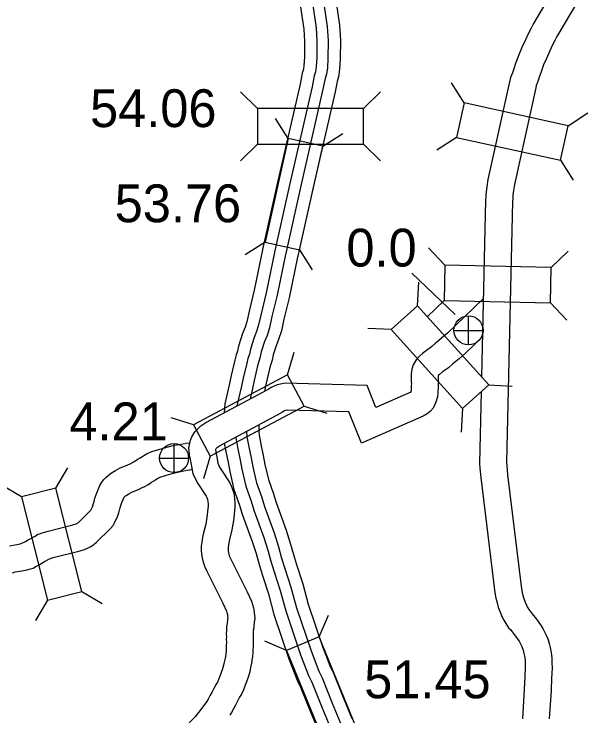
# Model space of a CAD drawing. Extents: x -939622 to -934245, y 1383184 to 1385301.
# Drawn here: x -936352.72 to -936333.48, y 1384869.37 to 1384892.9 of the extents above; entities that cross this region are included whole.
import ezdxf

# ---------------------------------------------------------------- set-up
doc = ezdxf.new("R2010")
doc.units = 0
for name, color, linetype in [('10', 7, 'Continuous'), ('15', 7, 'Continuous'), ('19', 7, 'Continuous'), ('20', 7, 'Continuous'), ('25', 7, 'Continuous'), ('26', 7, 'Continuous')]:
    doc.layers.add(name, color=color, linetype=linetype)

msp = doc.modelspace()

# ---------------------------------------------------------------- linework, layer by layer
at = {"layer": '10'}
for points in [[(-936336.987, 1384883.354), (-936338.186, 1384882.202), (-936338.385, 1384882.032), (-936338.472, 1384881.957), (-936338.585, 1384881.871), (-936338.727, 1384881.744), (-936338.892, 1384881.623), (-936339.023, 1384881.52), (-936339.123, 1384881.435), (-936339.239, 1384881.31), (-936339.337, 1384881.146), (-936339.38, 1384880.993), (-936339.401, 1384880.841), (-936339.403, 1384880.682), (-936339.4, 1384880.567), (-936339.396, 1384880.518), (-936339.401, 1384880.453), (-936339.406, 1384880.293), (-936339.413, 1384880.236), (-936339.416, 1384880.224), (-936340.585, 1384879.712)], [(-936336.986, 1384882.107), (-936337.582, 1384881.535), (-936337.799, 1384881.349), (-936337.905, 1384881.258), (-936338.01, 1384881.178), (-936338.158, 1384881.044), (-936338.349, 1384880.905), (-936338.453, 1384880.824), (-936338.499, 1384880.785), (-936338.501, 1384880.782), (-936338.502, 1384880.775), (-936338.503, 1384880.688), (-936338.501, 1384880.61), (-936338.494, 1384880.516), (-936338.502, 1384880.406), (-936338.507, 1384880.225), (-936338.526, 1384880.072), (-936338.572, 1384879.888), (-936338.664, 1384879.693), (-936338.77, 1384879.581), (-936338.872, 1384879.499), (-936339.005, 1384879.421), (-936341.071, 1384878.516)], [(-936340.585, 1384879.712), (-936340.885, 1384880.452), (-936343.634, 1384880.526), (-936343.894, 1384880.475), (-936344.08, 1384880.399), (-936344.187, 1384880.332)], [(-936346.824, 1384878.033), (-936346.859, 1384878.366), (-936346.806, 1384878.616), (-936346.752, 1384878.749), (-936346.649, 1384878.914), (-936346.458, 1384879.096), (-936346.291, 1384879.206), (-936344.187, 1384880.331)], [(-936341.071, 1384878.516), (-936341.498, 1384879.568), (-936343.558, 1384879.624), (-936343.635, 1384879.609), (-936343.669, 1384879.595), (-936343.722, 1384879.562), (-936343.747, 1384879.543), (-936343.758, 1384879.533)], [(-936345.929, 1384878.128), (-936345.949, 1384878.318), (-936345.944, 1384878.342), (-936345.895, 1384878.389), (-936345.83, 1384878.432), (-936343.762, 1384879.537)], [(-936352.877, 1384875.082), (-936352.624, 1384875.124), (-936352.51, 1384875.146), (-936352.486, 1384875.154), (-936352.331, 1384875.222), (-936352.245, 1384875.273), (-936352.154, 1384875.328), (-936352.079, 1384875.37), (-936352.014, 1384875.404), (-936351.923, 1384875.464), (-936351.857, 1384875.483), (-936351.816, 1384875.503), (-936351.738, 1384875.525), (-936351.692, 1384875.538), (-936351.623, 1384875.555), (-936350.751, 1384875.776), (-936350.678, 1384875.799), (-936350.64, 1384875.816), (-936350.607, 1384875.831), (-936350.592, 1384875.841), (-936350.573, 1384875.856), (-936350.549, 1384875.875), (-936350.149, 1384876.273), (-936350.128, 1384876.314), (-936350.092, 1384876.386), (-936350.069, 1384876.458), (-936350.037, 1384876.559), (-936350.007, 1384876.678), (-936349.945, 1384876.859), (-936349.891, 1384876.982), (-936349.843, 1384877.099), (-936349.775, 1384877.209), (-936349.71, 1384877.295), (-936349.638, 1384877.37), (-936349.555, 1384877.447), (-936349.456, 1384877.52), (-936349.316, 1384877.603), (-936349.166, 1384877.686), (-936348.98, 1384877.764), (-936348.91, 1384877.792), (-936348.83, 1384877.831), (-936348.752, 1384877.867), (-936348.712, 1384877.887), (-936348.667, 1384877.919), (-936348.592, 1384877.971), (-936348.492, 1384878.03), (-936348.434, 1384878.064), (-936348.364, 1384878.11), (-936348.254, 1384878.168), (-936348.095, 1384878.234), (-936347.75, 1384878.34), (-936347.558, 1384878.396), (-936347.435, 1384878.425), (-936347.273, 1384878.463), (-936346.982, 1384878.511)], [(-936346.971, 1384878.513), (-936346.823, 1384878.533)], [(-936346.824, 1384878.033), (-936346.723, 1384877.504), (-936346.651, 1384877.331), (-936346.553, 1384877.169), (-936346.275, 1384876.742), (-936346.252, 1384876.695), (-936346.233, 1384876.636), (-936346.219, 1384876.551), (-936346.214, 1384876.488), (-936346.215, 1384876.404), (-936346.22, 1384876.323), (-936346.23, 1384876.233), (-936346.241, 1384876.112), (-936346.295, 1384875.804), (-936346.38, 1384875.471), (-936346.409, 1384875.299), (-936346.425, 1384875.183), (-936346.442, 1384875.09), (-936346.448, 1384874.93), (-936346.435, 1384874.795), (-936346.414, 1384874.678), (-936346.394, 1384874.571), (-936346.337, 1384874.398), (-936346.252, 1384874.227), (-936345.718, 1384873.156), (-936345.597, 1384872.886), (-936345.582, 1384872.842), (-936345.572, 1384872.807), (-936345.567, 1384872.781), (-936345.561, 1384872.739), (-936345.559, 1384872.698), (-936345.557, 1384872.67), (-936345.564, 1384872.611), (-936345.578, 1384872.475), (-936345.591, 1384872.357), (-936345.593, 1384872.328), (-936345.597, 1384872.245), (-936345.605, 1384872.113), (-936345.6, 1384872.03), (-936345.603, 1384871.96), (-936345.601, 1384871.849), (-936345.604, 1384871.74), (-936345.612, 1384871.639), (-936345.612, 1384871.562), (-936345.623, 1384871.457), (-936345.634, 1384871.372), (-936345.644, 1384871.311), (-936345.671, 1384871.183), (-936345.692, 1384871.075), (-936345.728, 1384870.956), (-936345.773, 1384870.829), (-936345.81, 1384870.733), (-936345.865, 1384870.594), (-936345.9, 1384870.511), (-936345.942, 1384870.44), (-936346.018, 1384870.295), (-936346.083, 1384870.163), (-936346.139, 1384870.068), (-936346.216, 1384869.934), (-936346.268, 1384869.84)], [(-936345.929, 1384878.128), (-936345.892, 1384877.849), (-936345.846, 1384877.739), (-936345.791, 1384877.648), (-936345.49, 1384877.187), (-936345.413, 1384877.029), (-936345.356, 1384876.846), (-936345.325, 1384876.661), (-936345.314, 1384876.519), (-936345.315, 1384876.369), (-936345.323, 1384876.246), (-936345.334, 1384876.144), (-936345.349, 1384875.99), (-936345.415, 1384875.615), (-936345.499, 1384875.284), (-936345.52, 1384875.161), (-936345.536, 1384875.044), (-936345.545, 1384874.993), (-936345.546, 1384874.955), (-936345.543, 1384874.916), (-936345.529, 1384874.841), (-936345.521, 1384874.797), (-936345.503, 1384874.742), (-936345.446, 1384874.629), (-936344.904, 1384873.54), (-936344.76, 1384873.219), (-936344.723, 1384873.113), (-936344.692, 1384873.003), (-936344.679, 1384872.928), (-936344.664, 1384872.831), (-936344.66, 1384872.752), (-936344.652, 1384872.648), (-936344.67, 1384872.508), (-936344.683, 1384872.381), (-936344.696, 1384872.259), (-936344.694, 1384872.288), (-936344.698, 1384872.197), (-936344.703, 1384872.114), (-936344.698, 1384872.04), (-936344.703, 1384871.948), (-936344.701, 1384871.843), (-936344.705, 1384871.694), (-936344.712, 1384871.603), (-936344.713, 1384871.512), (-936344.729, 1384871.354), (-936344.743, 1384871.241), (-936344.759, 1384871.146), (-936344.789, 1384871.004), (-936344.818, 1384870.855), (-936344.874, 1384870.674), (-936344.928, 1384870.52), (-936344.971, 1384870.407), (-936345.032, 1384870.253), (-936345.095, 1384870.103), (-936345.157, 1384870.001), (-936345.215, 1384869.889), (-936345.291, 1384869.734), (-936345.362, 1384869.615), (-936345.432, 1384869.492), (-936345.483, 1384869.401)], [(-936352.776, 1384874.177), (-936352.686, 1384874.201), (-936352.464, 1384874.238), (-936352.285, 1384874.273), (-936352.211, 1384874.297), (-936352.076, 1384874.324), (-936351.994, 1384874.388), (-936351.921, 1384874.42), (-936351.785, 1384874.499), (-936351.701, 1384874.55), (-936351.65, 1384874.579), (-936351.558, 1384874.627), (-936351.554, 1384874.63), (-936351.497, 1384874.658), (-936351.491, 1384874.659), (-936351.459, 1384874.669), (-936351.408, 1384874.681), (-936350.502, 1384874.91), (-936350.358, 1384874.957), (-936350.276, 1384874.993), (-936350.165, 1384875.043), (-936350.059, 1384875.115), (-936350.017, 1384875.148), (-936349.951, 1384875.2), (-936349.49, 1384875.659), (-936349.401, 1384875.76), (-936349.356, 1384875.847), (-936349.324, 1384875.909), (-936349.256, 1384876.046), (-936349.212, 1384876.183), (-936349.17, 1384876.315), (-936349.143, 1384876.424), (-936349.107, 1384876.53), (-936349.063, 1384876.629), (-936349.038, 1384876.691), (-936349.032, 1384876.7), (-936349.025, 1384876.709), (-936349.006, 1384876.729), (-936348.98, 1384876.753), (-936348.958, 1384876.769), (-936348.87, 1384876.822), (-936348.773, 1384876.875), (-936348.639, 1384876.931), (-936348.547, 1384876.968), (-936348.447, 1384877.017), (-936348.356, 1384877.058), (-936348.239, 1384877.119), (-936348.151, 1384877.182), (-936348.106, 1384877.213), (-936348.037, 1384877.254), (-936347.962, 1384877.297), (-936347.906, 1384877.334), (-936347.871, 1384877.353), (-936347.79, 1384877.386), (-936347.491, 1384877.478), (-936347.329, 1384877.526), (-936347.23, 1384877.549), (-936347.097, 1384877.58), (-936346.836, 1384877.623)], [(-936346.847, 1384877.621), (-936346.768, 1384877.632)], [(-936346.234, 1384869.892), (-936346.494, 1384869.549), (-936346.537, 1384869.488), (-936346.586, 1384869.42), (-936346.629, 1384869.373), (-936346.69, 1384869.301), (-936346.735, 1384869.252), (-936346.787, 1384869.196), (-936346.844, 1384869.139)]]:
    msp.add_lwpolyline(points, dxfattribs=at)
at = {"layer": '15'}
for points in [[(-936334.35, 1384894.208), (-936335.304, 1384892.58), (-936335.381, 1384892.431), (-936335.473, 1384892.263), (-936335.571, 1384892.037), (-936335.69, 1384891.78), (-936335.798, 1384891.53), (-936335.905, 1384891.242), (-936335.967, 1384891.069), (-936336.008, 1384890.935), (-936336.073, 1384890.773), (-936336.106, 1384890.626), (-936336.829, 1384887.352), (-936336.867, 1384887.114), (-936336.877, 1384887.027), (-936336.891, 1384886.934), (-936336.9, 1384886.832), (-936336.901, 1384886.765), (-936336.911, 1384886.672), (-936337.046, 1384880.739)], [(-936333.57, 1384893.759), (-936334.515, 1384892.147), (-936334.585, 1384892.009), (-936334.664, 1384891.867), (-936334.75, 1384891.669), (-936334.869, 1384891.412), (-936334.963, 1384891.195), (-936335.059, 1384890.933), (-936335.113, 1384890.783), (-936335.159, 1384890.636), (-936335.211, 1384890.506), (-936335.228, 1384890.43), (-936335.944, 1384887.183), (-936335.975, 1384886.99), (-936335.985, 1384886.909), (-936335.997, 1384886.827), (-936336.001, 1384886.786), (-936336.001, 1384886.715), (-936336.012, 1384886.616), (-936336.212, 1384877.877), (-936336.201, 1384877.769), (-936336.174, 1384877.458), (-936335.708, 1384873.636), (-936335.688, 1384873.516), (-936335.66, 1384873.412), (-936335.628, 1384873.307), (-936335.585, 1384873.185), (-936335.54, 1384873.084), (-936335.51, 1384873.03), (-936335.461, 1384872.944), (-936335.428, 1384872.893), (-936335.374, 1384872.836), (-936335.31, 1384872.75), (-936335.237, 1384872.663), (-936335.179, 1384872.583), (-936335.125, 1384872.51), (-936335.063, 1384872.427), (-936334.995, 1384872.311), (-936334.953, 1384872.236), (-936334.918, 1384872.168), (-936334.866, 1384872.061), (-936334.816, 1384871.93), (-936334.776, 1384871.804), (-936334.748, 1384871.673), (-936334.719, 1384871.561), (-936334.699, 1384871.429), (-936334.689, 1384871.304), (-936334.683, 1384871.16), (-936334.678, 1384870.981), (-936334.7, 1384870.636), (-936334.716, 1384870.223), (-936334.772, 1384869.283)], [(-936337.058, 1384880.254), (-936337.113, 1384877.841), (-936337.097, 1384877.684), (-936337.069, 1384877.365), (-936336.599, 1384873.506), (-936336.568, 1384873.326), (-936336.526, 1384873.166), (-936336.483, 1384873.024), (-936336.421, 1384872.851), (-936336.348, 1384872.686), (-936336.295, 1384872.59), (-936336.227, 1384872.47), (-936336.136, 1384872.333), (-936336.066, 1384872.258), (-936336.016, 1384872.192), (-936335.947, 1384872.109), (-936335.905, 1384872.051), (-936335.847, 1384871.972), (-936335.814, 1384871.929), (-936335.776, 1384871.864), (-936335.747, 1384871.811), (-936335.723, 1384871.765), (-936335.692, 1384871.703), (-936335.667, 1384871.635), (-936335.648, 1384871.575), (-936335.624, 1384871.465), (-936335.601, 1384871.379), (-936335.593, 1384871.324), (-936335.587, 1384871.251), (-936335.583, 1384871.131), (-936335.579, 1384870.997), (-936335.599, 1384870.682), (-936335.615, 1384870.267), (-936335.673, 1384869.282)]]:
    msp.add_lwpolyline(points, dxfattribs=at)
at = {"layer": '19'}
for points in [[(-936342.468, 1384894.152), (-936342.218, 1384892.481), (-936342.19, 1384892.013), (-936342.194, 1384891.416), (-936342.214, 1384891.099), (-936342.248, 1384890.882), (-936342.289, 1384890.739), (-936342.361, 1384890.381), (-936343.104, 1384887.138), (-936343.619, 1384884.836)], [(-936342.059, 1384894.211), (-936341.807, 1384892.524), (-936341.777, 1384892.024), (-936341.781, 1384891.402), (-936341.804, 1384891.054), (-936341.845, 1384890.793), (-936341.888, 1384890.642), (-936341.957, 1384890.295), (-936342.702, 1384887.047), (-936343.217, 1384884.746)], [(-936343.247, 1384894.04), (-936343.002, 1384892.399), (-936342.977, 1384891.992), (-936342.981, 1384891.445), (-936342.998, 1384891.186), (-936343.019, 1384891.052), (-936343.055, 1384890.924), (-936343.131, 1384890.546), (-936343.872, 1384887.312), (-936344.388, 1384885.008)], [(-936342.839, 1384894.099), (-936342.591, 1384892.442), (-936342.565, 1384892.003), (-936342.569, 1384891.43), (-936342.588, 1384891.14), (-936342.615, 1384890.963), (-936342.654, 1384890.827), (-936342.727, 1384890.46), (-936343.47, 1384887.221), (-936343.985, 1384884.918)], [(-936344.39, 1384884.996), (-936344.664, 1384883.65), (-936344.841, 1384882.944), (-936344.917, 1384882.588), (-936344.976, 1384882.404), (-936345.062, 1384882.199), (-936345.198, 1384881.77), (-936345.229, 1384881.605), (-936345.272, 1384881.474), (-936345.318, 1384881.299), (-936345.438, 1384880.785), (-936345.491, 1384880.516), (-936345.656, 1384879.837), (-936345.68, 1384879.535)], [(-936343.986, 1384884.914), (-936344.262, 1384883.559), (-936344.439, 1384882.851), (-936344.518, 1384882.482), (-936344.588, 1384882.261), (-936344.674, 1384882.057), (-936344.797, 1384881.669), (-936344.829, 1384881.502), (-936344.876, 1384881.356), (-936344.918, 1384881.2), (-936345.035, 1384880.698), (-936345.088, 1384880.428), (-936345.248, 1384879.772), (-936345.248, 1384879.769)], [(-936343.619, 1384884.839), (-936343.896, 1384883.476), (-936344.073, 1384882.766), (-936344.155, 1384882.385), (-936344.236, 1384882.131), (-936344.322, 1384881.927), (-936344.433, 1384881.577), (-936344.465, 1384881.408), (-936344.517, 1384881.25), (-936344.554, 1384881.109), (-936344.668, 1384880.62), (-936344.721, 1384880.347), (-936344.805, 1384880.005)], [(-936343.214, 1384884.757), (-936343.493, 1384883.385), (-936343.672, 1384882.673), (-936343.756, 1384882.279), (-936343.849, 1384881.988), (-936343.934, 1384881.785), (-936344.032, 1384881.476), (-936344.064, 1384881.304), (-936344.121, 1384881.132), (-936344.154, 1384881.01), (-936344.264, 1384880.533), (-936344.317, 1384880.265)], [(-936344.516, 1384879.127), (-936344.511, 1384878.917), (-936344.503, 1384878.786), (-936344.445, 1384878.483), (-936344.362, 1384878.104), (-936344.309, 1384877.806), (-936344.193, 1384877.299), (-936344.025, 1384876.823), (-936343.93, 1384876.528), (-936343.599, 1384875.607), (-936343.457, 1384875.161), (-936343.353, 1384874.784), (-936343.249, 1384874.447), (-936343.039, 1384873.805), (-936342.857, 1384873.122), (-936342.375, 1384871.699), (-936342.116, 1384871.036), (-936342.014, 1384870.811), (-936341.675, 1384869.966), (-936341.392, 1384869.293)], [(-936344.924, 1384878.912), (-936344.923, 1384878.9), (-936344.913, 1384878.733), (-936344.849, 1384878.4), (-936344.767, 1384878.025), (-936344.714, 1384877.724), (-936344.589, 1384877.184), (-936344.416, 1384876.692), (-936344.321, 1384876.395), (-936343.99, 1384875.475), (-936343.852, 1384875.044), (-936343.749, 1384874.669), (-936343.642, 1384874.322), (-936343.435, 1384873.687), (-936343.253, 1384873.003), (-936342.763, 1384871.557), (-936342.496, 1384870.876), (-936342.393, 1384870.649), (-936342.057, 1384869.809), (-936341.774, 1384869.138)], [(-936345.288, 1384878.723), (-936345.285, 1384878.686), (-936345.216, 1384878.325), (-936345.135, 1384877.952), (-936345.081, 1384877.649), (-936344.95, 1384877.079), (-936344.772, 1384876.573), (-936344.676, 1384876.274), (-936344.345, 1384875.354), (-936344.212, 1384874.937), (-936344.109, 1384874.563), (-936343.999, 1384874.209), (-936343.795, 1384873.581), (-936343.612, 1384872.894), (-936343.115, 1384871.429), (-936342.842, 1384870.73), (-936342.738, 1384870.502), (-936342.404, 1384869.667), (-936342.122, 1384868.997)], [(-936345.673, 1384878.518), (-936345.62, 1384878.242), (-936345.54, 1384877.872), (-936345.486, 1384877.567), (-936345.347, 1384876.964), (-936345.163, 1384876.441), (-936345.067, 1384876.141), (-936344.736, 1384875.221), (-936344.607, 1384874.82), (-936344.505, 1384874.448), (-936344.392, 1384874.084), (-936344.191, 1384873.464), (-936344.007, 1384872.775), (-936343.503, 1384871.287), (-936343.222, 1384870.57), (-936343.118, 1384870.34), (-936342.785, 1384869.51), (-936342.504, 1384868.841), (-936342.263, 1384868.229), (-936341.577, 1384866.74), (-936341.382, 1384866.25), (-936341.189, 1384865.819), (-936341, 1384865.416), (-936340.431, 1384864.393)]]:
    msp.add_lwpolyline(points, dxfattribs=at)
at = {"layer": '20'}
for p, q in [((-936337.624, 1384889.927), (-936338.051, 1384890.595)), ((-936344.562, 1384889.73), (-936345.122, 1384890.29)), ((-936340.998, 1384889.731), (-936340.438, 1384890.292)), ((-936334.144, 1384889.159), (-936333.477, 1384889.586)), ((-936343.526, 1384888.73), (-936343.951, 1384889.399)), ((-936342.367, 1384888.471), (-936341.698, 1384888.896)), ((-936337.88, 1384888.767), (-936338.548, 1384888.341)), ((-936344.562, 1384888.542), (-936345.122, 1384887.982)), ((-936340.998, 1384888.543), (-936340.437, 1384887.983)), ((-936334.4, 1384887.999), (-936333.974, 1384887.332)), ((-936344.303, 1384885.252), (-936344.972, 1384884.828)), ((-936343.144, 1384884.993), (-936342.719, 1384884.325)), ((-936338.272, 1384884.488), (-936338.819, 1384885.06)), ((-936334.708, 1384884.406), (-936334.136, 1384884.953)), ((-936339.379, 1384884.217), (-936337.93, 1384882.835)), ((-936339.189, 1384883.12), (-936339.147, 1384883.911)), ((-936338.299, 1384883.3), (-936338.871, 1384882.753)), ((-936334.736, 1384883.218), (-936334.189, 1384882.646)), ((-936340.072, 1384882.325), (-936340.863, 1384882.367)), ((-936343.554, 1384880.809), (-936343.323, 1384881.566)), ((-936336.804, 1384880.471), (-936336.013, 1384880.43)), ((-936342.995, 1384879.76), (-936342.237, 1384879.529)), ((-936337.687, 1384879.676), (-936337.729, 1384878.886)), ((-936346.699, 1384879.133), (-936347.457, 1384879.364)), ((-936346.14, 1384878.084), (-936346.371, 1384877.327)), ((-936351.318, 1384877.006), (-936350.913, 1384877.687)), ((-936352.47, 1384876.715), (-936353.15, 1384877.12)), ((-936350.443, 1384873.551), (-936349.763, 1384873.146)), ((-936351.595, 1384873.26), (-936352, 1384872.579)), ((-936342.485, 1384872.023), (-936342.178, 1384872.753)), ((-936343.585, 1384871.574), (-936344.315, 1384871.881))]:
    msp.add_line(p, q, dxfattribs=at)
for points in [[(-936337.88, 1384888.767), (-936334.4, 1384887.999), (-936334.144, 1384889.159), (-936337.624, 1384889.927)], [(-936344.562, 1384888.542), (-936340.998, 1384888.543), (-936340.998, 1384889.731), (-936344.562, 1384889.73)], [(-936343.526, 1384888.73), (-936344.303, 1384885.252), (-936343.144, 1384884.993), (-936342.367, 1384888.471)], [(-936338.299, 1384883.3), (-936334.736, 1384883.218), (-936334.708, 1384884.406), (-936338.272, 1384884.488)], [(-936336.804, 1384880.471), (-936339.189, 1384883.12), (-936340.072, 1384882.325), (-936337.687, 1384879.676)], [(-936346.14, 1384878.084), (-936342.995, 1384879.76), (-936343.554, 1384880.809), (-936346.699, 1384879.133)], [(-936350.443, 1384873.551), (-936351.318, 1384877.006), (-936352.47, 1384876.715), (-936351.595, 1384873.26)], [(-936341.138, 1384868.724), (-936342.485, 1384872.023), (-936343.585, 1384871.574), (-936342.237, 1384868.275)]]:
    msp.add_lwpolyline(points, close=True, dxfattribs=at)
at = {"layer": '25'}
msp.add_line((-936339.379, 1384884.217), (-936337.93, 1384882.835), dxfattribs=at)
at = {"layer": '26'}
for p, q in [((-936337.482, 1384881.812), (-936337.482, 1384882.787)), ((-936337.969, 1384882.299), (-936336.994, 1384882.299)), ((-936347.355, 1384877.53), (-936347.355, 1384878.505)), ((-936347.842, 1384878.018), (-936346.867, 1384878.018))]:
    msp.add_line(p, q, dxfattribs=at)
for centre in [(-936337.482, 1384882.299), (-936347.355, 1384878.018)]:
    msp.add_circle(centre, 0.487, dxfattribs=at)

# ---------------------------------------------------------------- texts
at = {"layer": '25'}
for s, p in [('54.06', (-936350.172, 1384889.112)), ('53.76', (-936349.346, 1384885.924)), ('0.0', (-936341.576, 1384884.438)), ('4.21', (-936350.864, 1384878.615)), ('51.45', (-936340.98, 1384869.968))]:
    msp.add_text(s, height=1.2672, dxfattribs=at).set_placement(p)

doc.saveas('drawing.dxf')
